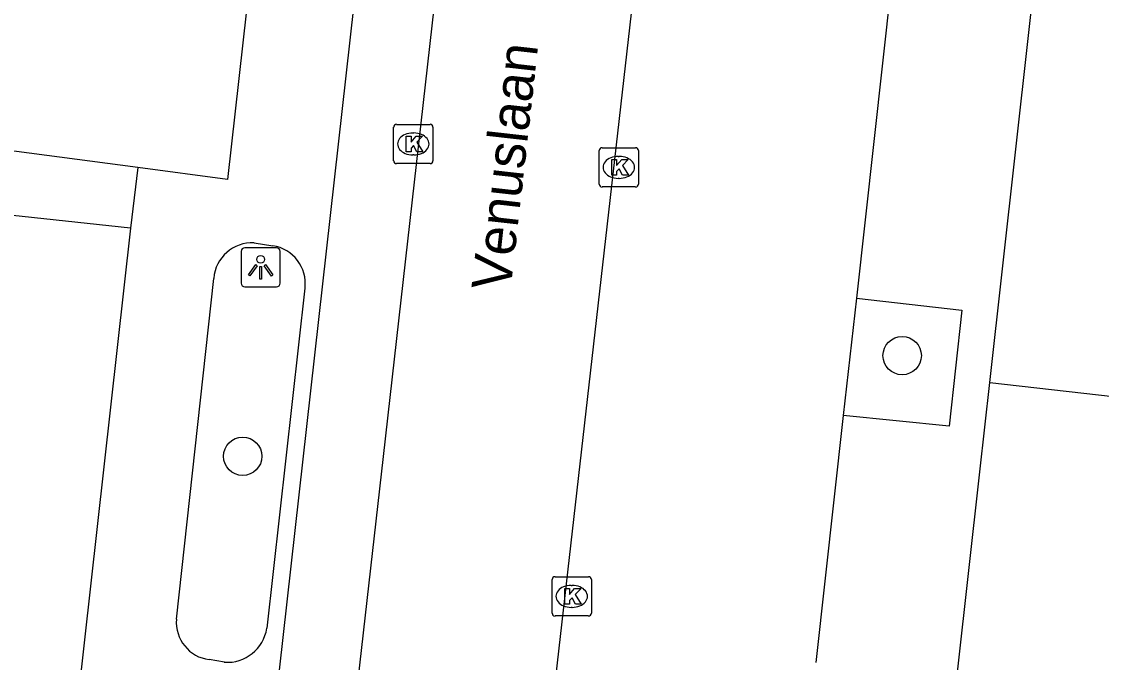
# Model space of a CAD drawing. Extents: x 161928 to 163055, y 386475 to 387428.
# Drawn here: x 162098.94 to 162126.45, y 387112 to 387128.32 of the extents above; entities that cross this region are included whole.
import ezdxf

# ---------------------------------------------------------------- set-up
doc = ezdxf.new("R2010")
doc.units = 0
for name, color, linetype in [('IMGEO_Boom', 7, 'Continuous'), ('IMGEO_Groenvoorziening', 7, 'Continuous'), ('IMGEO_Kolk', 7, 'Continuous'), ('IMGEO_Lichtpunt', 7, 'Continuous'), ('IMGEO_Openbare_ruimte_label', 7, 'Continuous'), ('IMGEO_Parkeervlak_open', 7, 'Continuous'), ('IMGEO_Rijbaan_lokaal_gesloten', 7, 'Continuous'), ('IMGEO_Voetpad_open', 7, 'Continuous')]:
    doc.layers.add(name, color=color, linetype=linetype)

msp = doc.modelspace()

# ---------------------------------------------------------------- linework, layer by layer
at = {"layer": 'IMGEO_Boom'}
for centre in [(162121.375, 387119.814), (162104.573, 387117.249)]:
    msp.add_circle(centre, 0.489, dxfattribs=at)
at = {"layer": 'IMGEO_Groenvoorziening'}
msp.add_lwpolyline([(162123.607, 387119.13), (162127.577, 387118.679), (162126.18, 387106.357), (162132.489, 387105.642), (162131.78, 387099.381), (162140.424, 387098.403), (162139.952, 387094.229)], dxfattribs=at)
at = {"layer": 'IMGEO_Kolk'}
for p, q in [((162108.494, 387125.706), (162109.346, 387125.706)), ((162108.419, 387124.78), (162108.419, 387125.632)), ((162108.907, 387125.486), (162108.932, 387125.486)), ((162109.42, 387125.632), (162109.42, 387124.78)), ((162108.93, 387124.926), (162108.905, 387124.926)), ((162113.655, 387124.184), (162113.655, 387125.036)), ((162113.73, 387125.11), (162114.582, 387125.11)), ((162114.143, 387124.89), (162114.168, 387124.89)), ((162114.656, 387125.036), (162114.656, 387124.184)), ((162109.346, 387124.706), (162108.494, 387124.706)), ((162114.166, 387124.33), (162114.141, 387124.33)), ((162114.582, 387124.11), (162113.73, 387124.11)), ((162112.53, 387114.179), (162113.382, 387114.179)), ((162112.455, 387113.253), (162112.455, 387114.105)), ((162112.943, 387113.959), (162112.968, 387113.959)), ((162113.456, 387114.105), (162113.456, 387113.253)), ((162112.966, 387113.399), (162112.941, 387113.399)), ((162113.382, 387113.179), (162112.53, 387113.179))]:
    msp.add_line(p, q, dxfattribs=at)
for points in [[(162108.494, 387125.706), (162109.346, 387125.706)], [(162108.419, 387124.78), (162108.419, 387125.632)], [(162109.42, 387125.632), (162109.42, 387124.78)], [(162108.74, 387125.406), (162108.863, 387125.406), (162108.863, 387125.255), (162108.993, 387125.406), (162109.157, 387125.406), (162109.011, 387125.255), (162109.164, 387125.006), (162109.012, 387125.006), (162108.927, 387125.17), (162108.863, 387125.103), (162108.863, 387125.006), (162108.74, 387125.006), (162108.74, 387125.406)], [(162113.655, 387124.184), (162113.655, 387125.036)], [(162113.73, 387125.11), (162114.582, 387125.11)], [(162114.656, 387125.036), (162114.656, 387124.184)], [(162109.346, 387124.706), (162108.494, 387124.706)], [(162113.976, 387124.81), (162114.099, 387124.81), (162114.099, 387124.659), (162114.229, 387124.81), (162114.393, 387124.81), (162114.247, 387124.659), (162114.4, 387124.41), (162114.248, 387124.41), (162114.163, 387124.574), (162114.099, 387124.507), (162114.099, 387124.41), (162113.976, 387124.41), (162113.976, 387124.81)], [(162114.582, 387124.11), (162113.73, 387124.11)], [(162112.53, 387114.179), (162113.382, 387114.179)], [(162112.455, 387113.253), (162112.455, 387114.105)], [(162112.776, 387113.879), (162112.899, 387113.879), (162112.899, 387113.728), (162113.029, 387113.879), (162113.193, 387113.879), (162113.047, 387113.728), (162113.2, 387113.479), (162113.048, 387113.479), (162112.963, 387113.643), (162112.899, 387113.576), (162112.899, 387113.479), (162112.776, 387113.479), (162112.776, 387113.879)], [(162113.456, 387114.105), (162113.456, 387113.253)], [(162113.382, 387113.179), (162112.53, 387113.179)]]:
    msp.add_lwpolyline(points, dxfattribs=at)
for centre, start, end in [((162108.496, 387125.63), 91.552, 178.448), ((162108.496, 387125.63), 91.552, 178.448), ((162109.344, 387125.63), 1.552, 88.448), ((162109.344, 387125.63), 1.552, 88.448), ((162113.732, 387125.034), 91.552, 178.448), ((162113.732, 387125.034), 91.552, 178.448), ((162114.58, 387125.034), 1.552, 88.448), ((162114.58, 387125.034), 1.552, 88.448), ((162108.496, 387124.782), 181.552, 268.448), ((162108.496, 387124.782), 181.552, 268.448), ((162109.344, 387124.782), 271.552, 358.448), ((162109.344, 387124.782), 271.552, 358.448), ((162113.732, 387124.186), 181.552, 268.448), ((162113.732, 387124.186), 181.552, 268.448), ((162114.58, 387124.186), 271.552, 358.448), ((162114.58, 387124.186), 271.552, 358.448), ((162112.532, 387114.103), 91.552, 178.448), ((162112.532, 387114.103), 91.552, 178.448), ((162113.38, 387114.103), 1.552, 88.448), ((162113.38, 387114.103), 1.552, 88.448), ((162112.532, 387113.255), 181.552, 268.448), ((162112.532, 387113.255), 181.552, 268.448), ((162113.38, 387113.255), 271.552, 358.448), ((162113.38, 387113.255), 271.552, 358.448)]:
    msp.add_arc(centre, 0.0765, start, end, dxfattribs=at)
for centre, major_axis, ratio, start_param, end_param in [((162108.906, 387125.206), (-0.387, 0.002), 0.722429, 4.712389, 7.853982), ((162108.931, 387125.206), (-0.39, 0.002), 0.717154, 1.570796, 4.712389), ((162114.142, 387124.61), (-0.387, 0.002), 0.722429, 4.712389, 7.853982), ((162114.167, 387124.61), (-0.39, 0.002), 0.717154, 1.570796, 4.712389), ((162112.942, 387113.679), (-0.387, 0.002), 0.722429, 4.712389, 7.853982), ((162112.967, 387113.679), (-0.39, 0.002), 0.717154, 1.570796, 4.712389)]:
    msp.add_ellipse(centre, major_axis=major_axis, ratio=ratio, start_param=start_param, end_param=end_param, dxfattribs=at)
at = {"layer": 'IMGEO_Lichtpunt'}
for p, q in [((162104.532, 387122.468), (162104.532, 387121.661)), ((162104.532, 387122.468), (162104.532, 387121.661)), ((162105.434, 387122.563), (162104.626, 387122.563)), ((162105.434, 387122.563), (162104.626, 387122.563)), ((162105.528, 387121.661), (162105.528, 387122.468)), ((162105.528, 387121.661), (162105.528, 387122.468)), ((162104.626, 387121.567), (162105.434, 387121.567)), ((162104.626, 387121.567), (162105.434, 387121.567))]:
    msp.add_line(p, q, dxfattribs=at)
for points in [[(162104.906, 387122.132), (162104.945, 387122.104), (162104.757, 387121.842), (162104.719, 387121.869), (162104.906, 387122.132)], [(162105.118, 387122.104), (162105.156, 387122.131), (162105.343, 387121.869), (162105.304, 387121.841), (162105.118, 387122.104)], [(162105.008, 387122.084), (162105.055, 387122.084), (162105.055, 387121.762), (162105.008, 387121.762), (162105.008, 387122.084)]]:
    msp.add_lwpolyline(points, dxfattribs=at)
msp.add_circle((162105.031, 387122.266), 0.0994, dxfattribs=at)
for centre, start, end in [((162104.626, 387122.468), 90, 180), ((162104.626, 387122.468), 90, 180), ((162105.434, 387122.468), 0, 90), ((162105.434, 387122.468), 0, 90), ((162104.626, 387121.661), 180, 270), ((162104.626, 387121.661), 180, 270), ((162105.434, 387121.661), 270, 0), ((162105.434, 387121.661), 270, 360)]:
    msp.add_arc(centre, 0.0946, start, end, dxfattribs=at)
at = {"layer": 'IMGEO_Parkeervlak_open'}
msp.add_lwpolyline([(162120.21, 387121.28), (162119.875, 387118.291)], dxfattribs=at)
at = {"layer": 'IMGEO_Rijbaan_lokaal_gesloten'}
for points in [[(162106.727, 387104.591), (162108.158, 387117.247), (162111.539, 387147.169)], [(162116.123, 387143.092), (162112.233, 387108.928)]]:
    msp.add_lwpolyline(points, dxfattribs=at)
at = {"layer": 'IMGEO_Voetpad_open'}
for points in [[(162123.607, 387119.13), (162127.241, 387151.764)], [(162106.703, 387146.717), (162104.183, 387124.301), (162101.9, 387124.604)], [(162104.803, 387105.513), (162109.419, 387146.635)], [(162122.415, 387141.165), (162120.21, 387121.28)], [(162101.9, 387124.604), (162097.582, 387125.178)], [(162101.9, 387124.604), (162101.718, 387123.058)], [(162101.718, 387123.058), (162097.843, 387123.48)], [(162101.718, 387123.058), (162097.649, 387086.723)], [(162104.866, 387122.685), (162105.339, 387122.612)], [(162102.884, 387113.096), (162103.835, 387121.779)], [(162106.16, 387121.532), (162105.187, 387112.868)], [(162120.21, 387121.28), (162122.894, 387120.971), (162122.569, 387118.013), (162119.875, 387118.291)], [(162121.073, 387096.363), (162121.659, 387101.629), (162122.226, 387106.719), (162123.354, 387116.854), (162123.607, 387119.13)], [(162119.875, 387118.291), (162119.178, 387111.993)], [(162104.105, 387112.002), (162103.72, 387112.067)]]:
    msp.add_lwpolyline(points, dxfattribs=at)
for centre, radius, start, end in [((162104.81, 387121.709), 0.978, 86.7185, 175.8969), ((162105.195, 387121.65), 0.973, 353.0194, 81.4637), ((162103.843, 387113.021), 0.962, 175.527, 262.6565), ((162104.175, 387113.023), 1.024, 266.0693, 351.2762)]:
    msp.add_arc(centre, radius, start, end, dxfattribs=at)

# ---------------------------------------------------------------- texts
at = {"layer": 'IMGEO_Openbare_ruimte_label'}
msp.add_text('Venuslaan', height=1, rotation=83.5713, dxfattribs=at).set_placement((162111.394, 387121.439))

doc.saveas('drawing.dxf')
